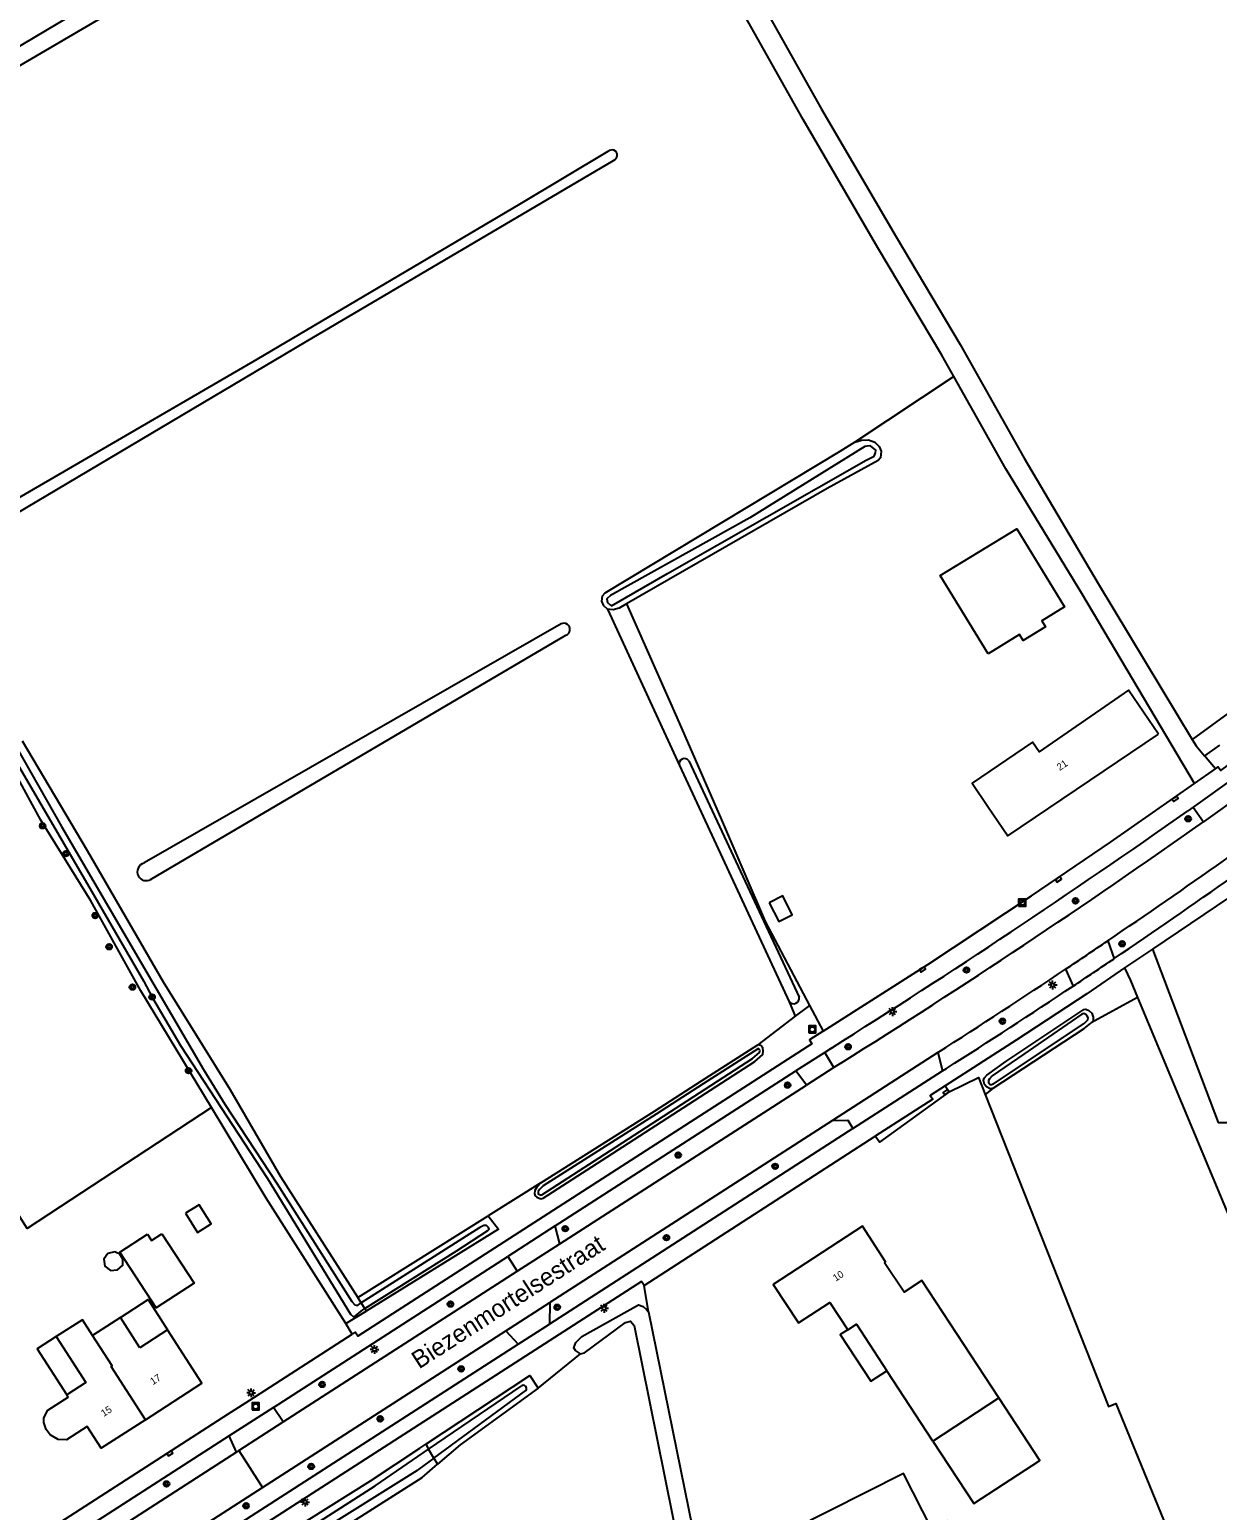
# Model space of a CAD drawing. Extents: x 140000 to 143000, y 403500 to 406000.
# Drawn here: x 140143.8 to 140311, y 404277.9 to 404486.5 of the extents above; entities that cross this region are included whole.
import ezdxf

# ---------------------------------------------------------------- set-up
doc = ezdxf.new("R2010")
doc.units = 0
for name, color, linetype in [('gg-afsc-draadraster', 7, 'Continuous'), ('gg-afsc-erfafscheiding', 7, 'Continuous'), ('gg-afsc-lijn draadraster', 7, 'Continuous'), ('gg-anno-huisnummerreeks BGT', 7, 'Continuous'), ('gg-anno-openbare ruimte label', 7, 'Continuous'), ('gg-bbg-bijgebouw', 7, 'Continuous'), ('gg-bbg-gedigitaliseerde bebouwing', 7, 'Continuous'), ('gg-bbg-gedigitaliseerde bijgebouw', 7, 'Continuous'), ('gg-bbg-hoofdgebouw', 7, 'Continuous'), ('gg-bbg-luifel en loopbrug', 7, 'Continuous'), ('gg-bbg-open loods', 7, 'Continuous'), ('gg-bbg-overig bouwwerk', 7, 'Continuous'), ('gg-bbg-tussenscheiding', 7, 'Continuous'), ('gg-knt-bronhoudergrens', 7, 'Continuous'), ('gg-knt-verharding', 7, 'Continuous'), ('gg-knt-verharding nz', 7, 'Continuous'), ('gg-kntw-bovenkant insteek waterloop', 7, 'Continuous'), ('gg-kntw-waterlijn', 7, 'Continuous'), ('gt-grn-groengrens', 7, 'Continuous'), ('gt-grn-vlakafsluiter', 7, 'Continuous'), ('gt-grn-weggrens', 7, 'Continuous'), ('gt-symb-boom', 7, 'Continuous'), ('gt-symb-kolk', 7, 'Continuous'), ('gt-symb-lichtmast', 7, 'Continuous'), ('gt-symb-rioolschacht', 7, 'Continuous')]:
    doc.layers.add(name, color=color, linetype=linetype)

# ---------------------------------------------------------------- blocks, each defined once
blk = doc.blocks.new('gt0-RS')
at = {"layer": 'gt-symb-rioolschacht'}
blk.add_lwpolyline([(-0.5, -0.5), (0.5, -0.5), (0.5, 0.5), (-0.5, 0.5)], close=True, dxfattribs=at)
blk.add_circle((0, 0), 0.375, dxfattribs=at)
blk = doc.blocks.new('gt0-BOOM')
at = {"layer": 'gt-symb-boom'}
for radius in [0.4, 0.2]:
    blk.add_circle((0, 0), radius, dxfattribs=at)
blk = doc.blocks.new('gt0-KOLK')
at = {"layer": 'gt-symb-kolk'}
blk.add_lwpolyline([(0, 0), (0.38, 0), (0.38, 0.4), (-0.37, 0.4), (-0.37, 0), (0, 0)], dxfattribs=at)
blk = doc.blocks.new('gt0-LMAST')
at = {"layer": 'gt-symb-lichtmast'}
for p, q in [((-0.18, 0.17), (-0.45, 0.44)), ((-0.01, 0.25), (-0.01, 0.62)), ((0.17, 0.17), (0.44, 0.44)), ((-0.26, 0), (-0.63, 0)), ((-0.18, -0.18), (-0.45, -0.45)), ((-0.01, -0.25), (-0.01, -0.63)), ((0.44, -0.45), (0.17, -0.18)), ((0.24, 0), (0.62, 0))]:
    blk.add_line(p, q, dxfattribs=at)
blk.add_circle((-0.01, 0), 0.25, dxfattribs=at)

msp = doc.modelspace()

# ---------------------------------------------------------------- linework, layer by layer
at = {"layer": 'gg-afsc-draadraster'}
msp.add_lwpolyline([(140169.37, 404334.63), (140143.42, 404317.61), (140138.27, 404325.75), (140124.26, 404316.46)], dxfattribs=at)
at = {"layer": 'gg-afsc-erfafscheiding'}
for p, q in [((140253.59, 404349.02), (140255.5, 404345.4)), ((140230.91, 404305.85), (140230.33, 404309.56)), ((140189.19, 404302.73), (140188.32, 404304.2))]:
    msp.add_line(p, q, dxfattribs=at)
for points in [[(140297.96, 404354.3), (140298.78, 404352.52), (140299.78, 404350.12)], [(140273.26, 404336.86), (140277.37, 404338.89), (140278.33, 404336.48)], [(140278.33, 404336.48), (140295.67, 404292.5), (140296.71, 404292.93), (140323.67, 404227.13)]]:
    msp.add_lwpolyline(points, dxfattribs=at)
at = {"layer": 'gg-afsc-lijn draadraster'}
msp.add_lwpolyline([(140169.37, 404334.63), (140143.42, 404317.61), (140138.27, 404325.75), (140124.26, 404316.46)], dxfattribs=at)
at = {"layer": 'gg-bbg-bijgebouw'}
for points in [[(140278.74, 404398.57), (140271.99, 404409.6), (140282.78, 404416.19), (140289.51, 404405.17), (140286.3, 404403.2), (140286.82, 404402.35), (140283.67, 404400.42), (140283.14, 404401.27), (140278.74, 404398.57)], [(140162.39, 404316.83), (140166.94, 404309.9), (140161.61, 404306.41), (140156.48, 404314.24), (140160.36, 404316.78)], [(140160.36, 404316.78), (140160.95, 404315.89), (140162.39, 404316.83)]]:
    msp.add_lwpolyline(points, dxfattribs=at)
at = {"layer": 'gg-bbg-gedigitaliseerde bebouwing'}
for p, q in [((140156.55, 404305.06), (140152.62, 404302.54)), ((140159.3, 404300.78), (140156.55, 404305.06))]:
    msp.add_line(p, q, dxfattribs=at)
at = {"layer": 'gg-bbg-gedigitaliseerde bijgebouw'}
msp.add_lwpolyline([(140155.77, 404314.31), (140154.79, 404314.09), (140154.22, 404313.27), (140154.37, 404312.28), (140155.16, 404311.67), (140156.16, 404311.75), (140156.9, 404312.42), (140156.92, 404313.28), (140156.49, 404313.96), (140155.77, 404314.31)], dxfattribs=at)
at = {"layer": 'gg-bbg-hoofdgebouw'}
for p, q in [((140163.21, 404303.3), (140159.3, 404300.78)), ((140270.98, 404287.64), (140264.5, 404297.55)), ((140270.98, 404287.64), (140280.27, 404293.72))]:
    msp.add_line(p, q, dxfattribs=at)
for points in [[(140302.73, 404387.22), (140298.52, 404393.44), (140287.16, 404385.59), (140285.93, 404384.74), (140285, 404386.11), (140276.48, 404380.36), (140278.72, 404377.05), (140281.52, 404372.9), (140302.73, 404387.22)], [(140280.27, 404293.72), (140269.43, 404310.28), (140266.93, 404308.63), (140264.14, 404312.78), (140264.31, 404312.89), (140261.04, 404317.92), (140248.48, 404309.71), (140252.02, 404304.3), (140256.45, 404307.19), (140258.97, 404303.33)], [(140152.62, 404302.54), (140151.2, 404304.74), (140147.51, 404302.36)], [(140147.51, 404302.36), (140151.69, 404295.88), (140149.01, 404294.15)], [(140160.08, 404290.66), (140168.04, 404295.8), (140163.21, 404303.3)], [(140258.97, 404303.33), (140260.19, 404304.13), (140264.5, 404297.55)], [(140160.08, 404290.66), (140153.85, 404286.64), (140151.88, 404289.7), (140148.95, 404287.81), (140147.8, 404287.87), (140146.65, 404288.54), (140146.1, 404289.28), (140145.78, 404290.27), (140145.76, 404290.92), (140146.36, 404291.99), (140149.22, 404293.83), (140149.01, 404294.15)]]:
    msp.add_lwpolyline(points, dxfattribs=at)
at = {"layer": 'gg-bbg-luifel en loopbrug'}
for points in [[(140247.92, 404363.5), (140249.26, 404360.85), (140251.16, 404361.81), (140249.83, 404364.46), (140247.92, 404363.5)], [(140156.55, 404305.06), (140160.46, 404307.58), (140163.21, 404303.3)], [(140147.51, 404302.36), (140144.83, 404300.63), (140149.01, 404294.15)], [(140258.97, 404303.33), (140257.93, 404302.66), (140262.24, 404296.07), (140264.5, 404297.55)]]:
    msp.add_lwpolyline(points, dxfattribs=at)
at = {"layer": 'gg-bbg-open loods'}
for points in [[(140270.98, 404287.64), (140276.72, 404278.85), (140286.02, 404284.93), (140280.27, 404293.72)], [(140254.87, 404231.71), (140285.09, 404246.96), (140274.29, 404268.35), (140276.56, 404269.5), (140273.08, 404276.4), (140270.8, 404275.25), (140266.84, 404283.1), (140240.69, 404269.9), (140248.18, 404255.05), (140244.12, 404253), (140254.87, 404231.71)]]:
    msp.add_lwpolyline(points, dxfattribs=at)
at = {"layer": 'gg-bbg-overig bouwwerk'}
msp.add_lwpolyline([(140165.72, 404319.76), (140167.4, 404317.04), (140169.33, 404318.23), (140167.65, 404320.95), (140165.72, 404319.76)], dxfattribs=at)
at = {"layer": 'gg-bbg-tussenscheiding'}
msp.add_lwpolyline([(140160.08, 404290.66), (140155.24, 404298.17), (140155.38, 404298.26), (140152.62, 404302.54)], dxfattribs=at)
at = {"layer": 'gg-knt-bronhoudergrens'}
for p, q in [((140358.9, 404424.16), (140307.48, 404386.5)), ((140225.13, 404404.86), (140235.27, 404382.84)), ((140250.74, 404349.54), (140251.58, 404347.49))]:
    msp.add_line(p, q, dxfattribs=at)
for points in [[(140086.68, 404737.35), (140110.31, 404705.06), (140136.87, 404670.73), (140162.81, 404631.48), (140195.57, 404576.19), (140205.04, 404560.79), (140233.17, 404514.21), (140244.54, 404494.47), (140255.3, 404475.3), (140265.8, 404457.3), (140274.81, 404442.14), (140283.84, 404426.12), (140294.25, 404408.46), (140307.48, 404386.5)], [(140307.48, 404386.5), (140308.02, 404385.6), (140309.22, 404384.18)], [(140301.88, 404356.95), (140311.14, 404332.55), (140320.1, 404332.53), (140323.48, 404311.93)], [(140299.78, 404350.12), (140316.59, 404309.9), (140323.48, 404311.93)]]:
    msp.add_lwpolyline(points, dxfattribs=at)
at = {"layer": 'gg-knt-verharding'}
for p, q in [((140273.91, 404437.63), (140259.97, 404428.37)), ((140307.81, 404380.27), (140310.76, 404382.36)), ((140313.4, 404381.07), (140307.62, 404376.97)), ((140307.62, 404376.97), (140306.82, 404376.4)), ((140307.62, 404376.97), (140309.07, 404374.91)), ((140301.88, 404356.95), (140297.96, 404354.3)), ((140255.74, 404342.41), (140251.68, 404339.8)), ((140256.68, 404343.01), (140255.74, 404342.41)), ((140257.02, 404340.26), (140255.74, 404342.41)), ((140271.68, 404342.39), (140272.33, 404339.8)), ((140217.78, 404317.95), (140251.68, 404339.8)), ((140253.17, 404337.79), (140251.68, 404339.8)), ((140258.01, 404340.9), (140257.02, 404340.26)), ((140259.71, 404331.67), (140272.33, 404339.8)), ((140272.33, 404339.8), (140272.88, 404340.15)), ((140218.45, 404315.44), (140253.17, 404337.79)), ((140272.68, 404337.68), (140273.26, 404336.86)), ((140259.71, 404331.67), (140216.96, 404304.13)), ((140256.81, 404332.81), (140217.02, 404307.19)), ((140230.33, 404309.56), (140262.86, 404330.59)), ((140217.78, 404317.95), (140211.1, 404313.65)), ((140218.45, 404315.44), (140217.78, 404317.95)), ((140212.44, 404311.57), (140218.45, 404315.44)), ((140178.12, 404292.4), (140211.1, 404313.65)), ((140211.1, 404313.65), (140212.44, 404311.57)), ((140179.48, 404290.34), (140212.44, 404311.57)), ((140217.02, 404307.19), (140216.96, 404304.13)), ((140176.56, 404281.12), (140210.82, 404303.19)), ((140210.82, 404303.19), (140212.56, 404301.3)), ((140212.56, 404301.3), (140216.96, 404304.13)), ((140157.55, 404265.87), (140212.56, 404301.3)), ((140178.12, 404292.4), (140171.89, 404288.38)), ((140179.48, 404290.34), (140178.12, 404292.4)), ((140173.22, 404286.31), (140179.48, 404290.34)), ((140171.89, 404288.38), (140148.37, 404273.23)), ((140172.89, 404286.1), (140171.89, 404288.38)), ((140172.89, 404286.1), (140149.76, 404271.18)), ((140173.22, 404286.31), (140172.89, 404286.1)), ((140156.18, 404268), (140176.56, 404281.12))]:
    msp.add_line(p, q, dxfattribs=at)
for points in [[(140307.81, 404380.27), (140291.95, 404407.05), (140281.25, 404424.61), (140273.91, 404437.63)], [(140310.76, 404382.36), (140311.13, 404382.62), (140311.5, 404382.13), (140362.52, 404419.9), (140362.18, 404420.4), (140362.68, 404420.77)], [(140227.83, 404405.58), (140234.92, 404389.61), (140241.2, 404375.17), (140247.37, 404360.83), (140253.59, 404349.02)], [(140255.5, 404345.4), (140270.25, 404354.81), (140284.85, 404364.45), (140295.98, 404372.01), (140307.81, 404380.27)], [(140330.9, 404376.75), (140330.74, 404377.22), (140314.45, 404365.47), (140301.88, 404356.95)], [(140297.96, 404354.3), (140292.63, 404350.68), (140282.71, 404344.13), (140272.68, 404337.68)], [(140255.5, 404345.4), (140253.6, 404344.18), (140253.94, 404343.62), (140189.99, 404302.43), (140189.61, 404303), (140189.19, 404302.73)], [(140272.68, 404337.68), (140270.6, 404336.34), (140270.94, 404335.82), (140262.86, 404330.59)], [(140273.26, 404336.86), (140263.44, 404329.78), (140262.86, 404330.59)], [(140256.81, 404332.81), (140259, 404332.85), (140259.71, 404331.67)], [(140230.33, 404309.56), (140229.94, 404310.11), (140155.51, 404262.2), (140051.07, 404194.89)], [(140145.91, 404274.79), (140171.67, 404291.42), (140174.78, 404293.42), (140189.19, 404302.73)]]:
    msp.add_lwpolyline(points, dxfattribs=at)
for centre, radius, start, end in [((139699.87, 405237.24), 1061.94, 304.12265, 306.26439), ((139744.56, 405171.85), 985.32, 304.06535, 306.43062), ((139640.55, 405322.72), 1157.34, 302.16521, 305.14793), ((139687.5, 405252.89), 1075.74, 302.0287, 305.29652), ((139706.16, 405227.59), 1050.43, 303.74331, 304.13391), ((139673.23, 405278.36), 1113.51, 303.67862, 304.03577), ((139702.67, 405232.79), 1056.69, 302.58027, 303.7441), ((139746.42, 405169.27), 982.14, 302.4144, 303.65502)]:
    msp.add_arc(centre, radius, start, end, dxfattribs=at)
at = {"layer": 'gg-knt-verharding nz'}
for p, q in [((140314.86, 404379.03), (140309.07, 404374.91)), ((140271.68, 404342.39), (140256.81, 404332.81)), ((140257.02, 404340.26), (140253.17, 404337.79)), ((140210.82, 404303.19), (140217.02, 404307.19))]:
    msp.add_line(p, q, dxfattribs=at)
at = {"layer": 'gg-kntw-bovenkant insteek waterloop'}
for p, q in [((140218.6, 404402.77), (140159.9, 404369.09)), ((140160.82, 404366.77), (140219.3, 404401.18)), ((140235.27, 404382.84), (140250.74, 404349.54)), ((140236.59, 404383.48), (140252.12, 404350.18)), ((140190, 404307.87), (140208.33, 404319.4)), ((140188.32, 404304.2), (140191.18, 404305.97))]:
    msp.add_line(p, q, dxfattribs=at)
for points in [[(140213.92, 404526.55), (140178.63, 404505.76), (140124.8, 404473.76), (140117.74, 404469.82)], [(140101.01, 404456.54), (140124.22, 404470.82), (140188.34, 404508.42), (140215.22, 404525.11)], [(140225.21, 404469.31), (140212.81, 404461.93), (140175.77, 404440.04), (140132.12, 404414.69)], [(140133.02, 404413.08), (140182.74, 404442.58), (140226.01, 404468.08)], [(140259.97, 404428.37), (140257.88, 404427.07), (140224.77, 404407.09), (140224.4, 404406.69), (140224.28, 404405.98), (140224.55, 404405.4), (140225.13, 404404.86)], [(140259.97, 404428.37), (140260.9, 404428.64), (140261.91, 404428.71), (140262.8, 404428.36), (140263.42, 404427.79), (140263.68, 404427.13), (140263.61, 404426.18), (140263.27, 404425.82), (140256.1, 404421.83), (140227.83, 404405.58)], [(140227.83, 404405.58), (140226.8, 404404.99), (140225.93, 404404.78), (140225.13, 404404.86)], [(140142.73, 404386.28), (140151.86, 404370.86), (140162.6, 404352.35), (140171.95, 404337.24), (140179.1, 404324.93), (140190, 404307.87)], [(140169.37, 404334.63), (140159.42, 404351.09), (140152.38, 404363.75), (140145.37, 404375.11), (140140.65, 404383.77)], [(140279.47, 404337.35), (140279.03, 404337.27), (140278.53, 404337.57), (140278.21, 404337.86), (140278.09, 404338.44), (140278.18, 404338.78), (140278.58, 404339.2), (140281.24, 404341.14), (140292.2, 404348.43), (140292.5, 404348.48), (140292.93, 404348.3), (140293.36, 404347.91), (140293.53, 404347.36), (140293.51, 404346.85), (140293.23, 404346.55)], [(140279.47, 404337.35), (140292.26, 404345.79), (140293.21, 404346.53), (140293.23, 404346.55)], [(140215.75, 404324.02), (140215.2, 404323.42), (140214.9, 404322.97), (140214.87, 404322.48), (140214.98, 404322.21), (140215.21, 404322), (140215.76, 404321.78), (140216.1, 404321.86), (140225.06, 404327.64), (140245.88, 404341.14), (140247, 404342.13), (140247.08, 404342.61), (140247.02, 404343.03), (140246.72, 404343.37), (140246.32, 404343.48)], [(140215.75, 404324.02), (140231.75, 404334.11), (140238.36, 404338.42), (140246.32, 404343.48)], [(140188.32, 404304.2), (140177.1, 404321.85), (140169.37, 404334.63)], [(140208.33, 404319.4), (140209.81, 404317.5), (140191.18, 404305.97)], [(140221.34, 404299.95), (140220.94, 404300.21), (140220.65, 404300.4), (140220.4, 404300.76), (140220.68, 404301.55), (140221.53, 404302.4), (140229.52, 404306.82), (140230.17, 404306.6), (140230.63, 404306.18), (140230.91, 404305.85)], [(140221.34, 404299.95), (140221.89, 404300.08), (140227.67, 404304.34), (140228.39, 404304.55), (140228.9, 404303.93), (140240.78, 404245.04), (140247.32, 404213.1)], [(140230.91, 404305.85), (140248.88, 404217.41), (140249.22, 404215.69), (140249.35, 404215.11)], [(140199.55, 404287.2), (140214.2, 404296.89), (140215.4, 404295.12)], [(140215.4, 404295.12), (140204.41, 404287.11), (140201.23, 404284.39)], [(140161.37, 404258.56), (140160.79, 404258.98), (140159.99, 404259.97), (140159.73, 404261.01), (140159.79, 404262), (140191.78, 404282.06), (140198.72, 404286.65), (140199.55, 404287.2)], [(140161.37, 404258.56), (140199.05, 404282.52), (140201.23, 404284.39)]]:
    msp.add_lwpolyline(points, dxfattribs=at)
for centre, radius, start, end in [((140225.77, 404468.8), 0.755, 288.279, 137.3186), ((140219, 404401.99), 0.872, 290.2745, 117.5235), ((140235.98, 404383.06), 0.741, 34.5789, 197.5015), ((140160.2, 404367.86), 1.26, 103.8853, 209.3273), ((140160.2, 404367.86), 1.26, 209.2801, 299.5961), ((140251.34, 404350.05), 0.789, 219.833, 9.3913)]:
    msp.add_arc(centre, radius, start, end, dxfattribs=at)
at = {"layer": 'gg-kntw-waterlijn'}
for p, q in [((140199.96, 404286.5), (140212.97, 404295.39)), ((140200.71, 404285.25), (140213.67, 404294.77))]:
    msp.add_line(p, q, dxfattribs=at)
for points in [[(140262.89, 404426.86), (140262.91, 404427.24), (140262.19, 404427.85), (140261.7, 404427.83), (140261.39, 404427.79), (140245.18, 404417.74), (140225.55, 404406.76), (140225.04, 404406.29), (140225.13, 404405.8), (140225.56, 404405.4), (140225.71, 404405.33), (140233.6, 404409.88), (140261.59, 404425.83), (140262.69, 404426.43), (140262.89, 404426.86)], [(140141.78, 404385.66), (140148.28, 404374.23), (140168.27, 404339.98), (140171.27, 404335.11), (140178.62, 404323.9), (140189.15, 404307.3), (140189.59, 404306.82), (140189.93, 404306.77), (140190.47, 404307.11)], [(140140.33, 404384.23), (140141.35, 404384.24), (140152.44, 404365.23), (140159.79, 404352.47), (140161.08, 404350.09), (140165.01, 404343.38), (140177.26, 404324.65), (140188.97, 404305.53), (140189.36, 404305.13), (140189.66, 404305.28), (140190.7, 404306.15), (140190.96, 404306.32)], [(140278.93, 404338.7), (140278.8, 404338.46), (140278.8, 404338.17), (140279.1, 404337.83), (140279.52, 404337.99), (140292.27, 404346.5), (140292.66, 404346.85), (140292.78, 404347.01), (140292.83, 404347.28), (140292.71, 404347.53), (140292.49, 404347.76), (140292.2, 404347.87), (140291.95, 404347.81), (140283.77, 404342.16), (140279.31, 404339.11), (140278.93, 404338.7)], [(140215.4, 404322.81), (140215.38, 404322.56), (140215.4, 404322.5), (140215.48, 404322.43), (140215.8, 404322.3), (140215.9, 404322.33), (140224.79, 404328.06), (140245.58, 404341.54), (140246.54, 404342.39), (140246.58, 404342.61), (140246.55, 404342.81), (140246.44, 404342.93), (140246.41, 404342.94), (140238.63, 404338), (140232.02, 404333.69), (140216.07, 404323.63), (140215.59, 404323.11), (140215.4, 404322.81)], [(140190.96, 404306.32), (140203.86, 404314.4), (140208.29, 404317.32), (140208.47, 404317.51), (140208.4, 404317.74), (140208.11, 404318), (140207.74, 404318.03), (140207.16, 404317.75), (140190.47, 404307.11)], [(140200.71, 404285.25), (140198.57, 404283.67), (140198.35, 404283.5), (140183.94, 404274.5), (140161.03, 404259.96), (140160.84, 404260.08), (140160.44, 404260.45), (140160.71, 404261), (140192.42, 404281.35), (140199.96, 404286.5)]]:
    msp.add_lwpolyline(points, dxfattribs=at)
msp.add_arc((140213.29, 404295.04), 0.466, 324.5495, 132.5431, dxfattribs=at)
at = {"layer": 'gt-grn-groengrens'}
for p, q in [((140311.33, 404385.71), (140309.22, 404384.18)), ((140310.76, 404382.36), (140309.22, 404384.18)), ((140253.59, 404349.02), (140251.58, 404347.49)), ((140299.78, 404350.12), (140293.23, 404346.55)), ((140251.58, 404347.49), (140246.32, 404343.48)), ((140279.47, 404337.35), (140278.33, 404336.48)), ((140215.75, 404324.02), (140208.33, 404319.4)), ((140215.4, 404295.12), (140221.34, 404299.95))]:
    msp.add_line(p, q, dxfattribs=at)
msp.add_lwpolyline([(140273.91, 404437.63), (140272.21, 404440.63), (140263.22, 404455.78), (140252.7, 404473.82), (140241.93, 404492.98), (140230.59, 404512.68), (140221.14, 404528.33)], dxfattribs=at)
at = {"layer": 'gt-grn-vlakafsluiter'}
for p, q in [((140190.47, 404307.11), (140190, 404307.87)), ((140190.96, 404306.32), (140190.47, 404307.11)), ((140190.96, 404306.32), (140191.18, 404305.97)), ((140199.55, 404287.2), (140199.96, 404286.5)), ((140200.71, 404285.25), (140199.96, 404286.5)), ((140200.71, 404285.25), (140201.23, 404284.39))]:
    msp.add_line(p, q, dxfattribs=at)
at = {"layer": 'gt-grn-weggrens'}
for p, q in [((140295.59, 404358.12), (140296.47, 404355.61)), ((140289.65, 404354.13), (140290.71, 404351.74)), ((140173.22, 404286.31), (140176.56, 404281.12))]:
    msp.add_line(p, q, dxfattribs=at)

# ---------------------------------------------------------------- block references
at = {"layer": 'gt-symb-boom'}
for p in [(140306.91, 404375.32), (140145.61, 404374.33), (140148.86, 404370.4), (140291.06, 404363.76), (140153.02, 404361.69), (140154.97, 404357.29), (140297.61, 404357.71), (140275.69, 404354.01), (140158.25, 404351.61), (140161.02, 404350.21), (140280.75, 404346.8), (140259.03, 404343.2), (140166.16, 404339.83), (140250.51, 404337.8), (140235.11, 404327.93), (140248.75, 404326.36), (140219.2, 404317.57), (140233.44, 404316.3), (140203.03, 404306.94), (140218.07, 404306.5), (140204.53, 404297.82), (140184.95, 404295.63), (140193.15, 404290.78), (140183.42, 404284.08), (140163.06, 404281.62), (140174.25, 404278.53)]:
    msp.add_blockref('gt0-BOOM', p, dxfattribs=at)
at = {"layer": 'gt-symb-kolk'}
for p, rotation in [((140304.97, 404378.29), -145.21093745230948), ((140288.53, 404366.95), -145.80858761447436), ((140269.4, 404354.27), -147.45144375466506), ((140272.96, 404336.65), 35.80785039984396), ((140163.43, 404286.1), -147.15374023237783)]:
    msp.add_blockref('gt0-KOLK', p, dxfattribs=dict(at, rotation=rotation))
at = {"layer": 'gt-symb-lichtmast'}
for p in [(140287.84, 404351.91), (140265.27, 404348.15), (140224.67, 404306.36), (140192.34, 404300.56), (140174.97, 404294.45), (140182.57, 404279.06)]:
    msp.add_blockref('gt0-LMAST', p, dxfattribs=at)
at = {"layer": 'gt-symb-rioolschacht'}
for p in [(140283.54, 404363.51), (140254, 404345.64), (140175.6, 404292.53)]:
    msp.add_blockref('gt0-RS', p, dxfattribs=at)

# ---------------------------------------------------------------- texts
at = {"layer": 'gg-anno-huisnummerreeks BGT'}
for s, rotation, p in [('21', 34, (140288.82, 404382.05)), ('10', 33.1, (140257.28, 404310.09)), ('17', 32.8, (140161.14, 404295.52)), ('15', 32.8, (140154.22, 404291.04))]:
    msp.add_text(s, height=1, rotation=rotation, dxfattribs=at).set_placement(p)
at = {"layer": 'gg-anno-openbare ruimte label'}
msp.add_text('Biezenmortelsestraat', height=2.5, rotation=32.8, dxfattribs=at).set_placement((140198.61, 404297.73))

doc.saveas('drawing.dxf')
